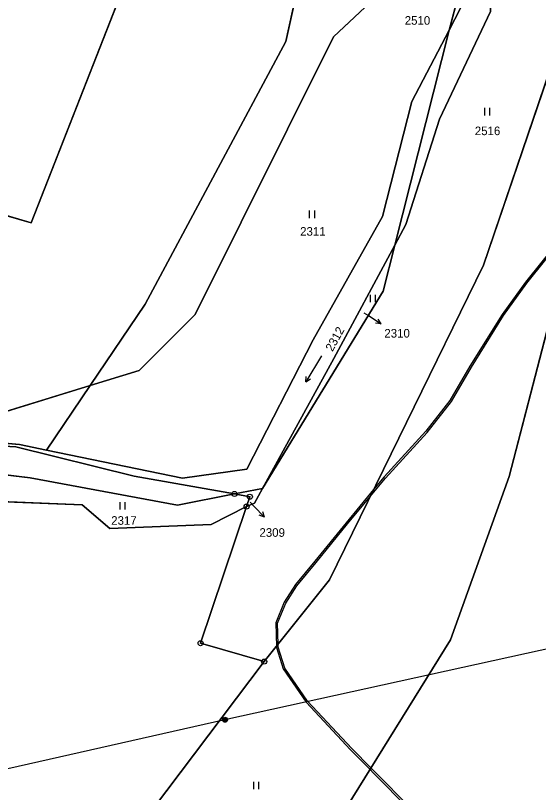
# Model space of a CAD drawing. Extents: x -689422 to -685210, y -987725 to -982160.
# Drawn here: x -687648.8 to -687545.1, y -984892.5 to -984738.6 of the extents above; entities that cross this region are included whole.
import ezdxf

# ---------------------------------------------------------------- set-up
doc = ezdxf.new("R2010")
doc.units = 0
for name, color, linetype in [('KN_Hranice_parcel', 7, 'Continuous'), ('KN_Parcelni cisla', 7, 'Continuous'), ('KN_Parcelni cisla_sipky', 7, 'Continuous'), ('KN_Polygon parcely', 7, 'Continuous'), ('KN_Pozemkove predmety', 7, 'Continuous'), ('KN_POZEMKY_ORNA PUDA', 7, 'Continuous'), ('KN_POZEMKY_OSTATNI PLOCHA', 7, 'Continuous'), ('KN_POZEMKY_TTP', 7, 'Continuous'), ('KN_POZEMKY_VODNI_PLOCHA', 7, 'Continuous'), ('KN_VYUZITI_07_vodni plocha_tok prirozeny', 7, 'Continuous'), ('KN_VYUZITI_26_ostatni plocha_jina plocha', 7, 'Continuous'), ('KN_VYUZITI_27_ostatni plocha_neplodna puda', 7, 'Continuous'), ('KN_Věcná břemena k části', 7, 'Continuous'), ('KN_Značky bodu BP', 7, 'Continuous'), ('KN_Značky kultur', 7, 'Continuous')]:
    doc.layers.add(name, color=color, linetype=linetype)

msp = doc.modelspace()

# ---------------------------------------------------------------- linework, layer by layer
at = {"layer": 'KN_Hranice_parcel'}
for p, q in [((-687562.86, -984741.51), (-687560.62, -984733.09)), ((-687573.61, -984784.12), (-687562.86, -984741.51)), ((-687570.26, -984755.65), (-687562.86, -984741.51)), ((-687573.61, -984784.12), (-687571.4, -984780.01)), ((-687573.61, -984784.12), (-687585.68, -984806.56)), ((-687585.68, -984806.56), (-687599.84, -984832.3)), ((-687634.02, -984811.9), (-687642.69, -984824.69)), ((-687648.02, -984823.59), (-687674.23, -984821.35)), ((-687642.69, -984824.69), (-687648.02, -984823.59)), ((-687642.69, -984824.69), (-687615.69, -984830.24)), ((-687605.42, -984833.39), (-687599.84, -984832.3))]:
    msp.add_line(p, q, dxfattribs=at)
for points in [[(-687529.28, -984572.25), (-687546.83, -984589.98), (-687558.1, -984687.21), (-687563.65, -984703.95), (-687565.23, -984720.93), (-687573.22, -984731), (-687585.77, -984742.86), (-687613.2, -984797.86), (-687624.27, -984808.9), (-687634.02, -984811.9)], [(-687526.38, -984637.98), (-687539.51, -984739.56), (-687556.05, -984788.06), (-687586.58, -984850.42), (-687599.51, -984866.59)], [(-687590.98, -984724.66), (-687621.84, -984718.86), (-687645.68, -984779.65), (-687703.53, -984762.96)], [(-687634.02, -984811.9), (-687623.08, -984795.76), (-687595.23, -984743.73), (-687590.98, -984724.66)], [(-687562.86, -984741.51), (-687560.59, -984737.17), (-687560.62, -984733.09)], [(-687571.4, -984780.01), (-687564.75, -984759.17), (-687554.63, -984737.8)], [(-687615.69, -984830.24), (-687602.97, -984828.49), (-687589.77, -984802.85), (-687576.03, -984778.4), (-687570.26, -984755.65)], [(-687583.1, -984895.36), (-687562.57, -984862.29), (-687550.97, -984829.93), (-687533.16, -984761.41)], [(-687599.84, -984832.3), (-687575.91, -984793.23), (-687573.61, -984784.12)], [(-687720.14, -984834.81), (-687702.56, -984823.86), (-687684.65, -984818.86), (-687664.91, -984821.41), (-687634.02, -984811.9)], [(-687677.4, -984822.45), (-687648.73, -984824.04), (-687625.27, -984829.84), (-687605.42, -984833.39)], [(-687605.42, -984833.39), (-687616.69, -984835.6), (-687645.87, -984830.21), (-687672.38, -984826.99)], [(-687599.84, -984832.3), (-687601.43, -984835.19), (-687603, -984835.9)], [(-687603, -984835.9), (-687610.04, -984839.45), (-687630.08, -984840.21), (-687635.61, -984835.53), (-687669.54, -984834.16), (-687684.33, -984835.4)], [(-687603, -984835.9), (-687602.35, -984833.94), (-687605.42, -984833.39)], [(-687599.51, -984866.59), (-687612.12, -984862.95), (-687603, -984835.9)], [(-687686.61, -984978.67), (-687643.39, -984924.65), (-687599.51, -984866.59)]]:
    msp.add_lwpolyline(points, dxfattribs=at)
at = {"layer": 'KN_Parcelni cisla_sipky'}
for p, q in [((-687579.74, -984797.49), (-687578.85, -984798.06)), ((-687578.85, -984798.06), (-687576.33, -984799.69)), ((-687576.33, -984799.69), (-687576.9, -984798.73)), ((-687576.33, -984799.69), (-687577.45, -984799.57)), ((-687602.31, -984835.02), (-687601.55, -984835.82)), ((-687601.55, -984835.82), (-687599.46, -984837.98)), ((-687599.46, -984837.98), (-687600.52, -984837.61)), ((-687599.46, -984837.98), (-687599.8, -984836.91))]:
    msp.add_line(p, q, dxfattribs=at)
at = {"layer": 'KN_Polygon parcely'}
for points in [[(-687529.28, -984572.25), (-687516, -984545.81), (-687506.03, -984471.69), (-687515.64, -984472.11), (-687531.36, -984472.03), (-687547.23, -984537.33), (-687560.66, -984583.14), (-687574.92, -984652.51), (-687590.98, -984724.66), (-687595.23, -984743.73), (-687623.08, -984795.76), (-687634.02, -984811.9), (-687624.27, -984808.9), (-687613.2, -984797.86), (-687585.77, -984742.86), (-687573.22, -984731), (-687565.23, -984720.93), (-687563.65, -984703.95), (-687558.1, -984687.21), (-687546.83, -984589.98)], [(-687589.77, -984802.85), (-687576.03, -984778.4), (-687570.26, -984755.65), (-687562.86, -984741.51), (-687560.62, -984733.09), (-687560.76, -984712.72), (-687554.76, -984704.16), (-687549.61, -984678.76), (-687544.55, -984638.36), (-687540.42, -984594.43), (-687529.28, -984572.25), (-687546.83, -984589.98), (-687558.1, -984687.21), (-687563.65, -984703.95), (-687565.23, -984720.93), (-687573.22, -984731), (-687585.77, -984742.86), (-687613.2, -984797.86), (-687624.27, -984808.9), (-687634.02, -984811.9), (-687642.69, -984824.69), (-687615.69, -984830.24), (-687602.97, -984828.49)], [(-687554.71, -984723.48), (-687554.77, -984713.54), (-687551.17, -984707.81), (-687547.16, -984701.43), (-687540.82, -984656.18), (-687538.24, -984630.99), (-687540.81, -984621.27), (-687537.35, -984599.04), (-687534.74, -984596.82), (-687528.89, -984585.24), (-687525.79, -984579.1), (-687539.05, -984596.21), (-687544.55, -984638.36), (-687546.22, -984656.1), (-687552.35, -984700.72), (-687554.76, -984704.16), (-687560.62, -984733.09), (-687560.59, -984737.17), (-687562.86, -984741.51), (-687573.61, -984784.12), (-687571.4, -984780.01), (-687564.75, -984759.17), (-687554.63, -984737.8)], [(-687538.24, -984630.99), (-687540.82, -984656.18), (-687547.16, -984701.43), (-687551.17, -984707.81), (-687554.71, -984723.48), (-687554.63, -984737.8), (-687564.75, -984759.17), (-687571.4, -984780.01), (-687573.61, -984784.12), (-687575.91, -984793.23), (-687599.84, -984832.3), (-687601.43, -984835.19), (-687603, -984835.9), (-687612.12, -984862.95), (-687599.51, -984866.59), (-687586.58, -984850.42), (-687556.05, -984788.06), (-687539.51, -984739.56), (-687526.38, -984637.98), (-687531.64, -984635.81)], [(-687524.37, -984718.56), (-687513.26, -984643.33), (-687516.05, -984642.24), (-687526.38, -984637.98), (-687539.51, -984739.56), (-687556.05, -984788.06), (-687586.58, -984850.42), (-687599.51, -984866.59), (-687643.39, -984924.65), (-687686.61, -984978.67), (-687656.99, -985000.3), (-687627.09, -984956.62), (-687583.1, -984895.36), (-687562.57, -984862.29), (-687550.97, -984829.93), (-687533.16, -984761.41)], [(-687702.56, -984823.86), (-687684.65, -984818.86), (-687664.91, -984821.41), (-687634.02, -984811.9), (-687623.08, -984795.76), (-687595.23, -984743.73), (-687590.98, -984724.66), (-687621.84, -984718.86), (-687645.68, -984779.65), (-687703.53, -984762.96), (-687720.14, -984834.81)], [(-687560.59, -984737.17), (-687560.62, -984733.09), (-687562.86, -984741.51)], [(-687605.42, -984833.39), (-687599.84, -984832.3), (-687585.68, -984806.56), (-687573.61, -984784.12), (-687562.86, -984741.51), (-687570.26, -984755.65), (-687576.03, -984778.4), (-687589.77, -984802.85), (-687602.97, -984828.49), (-687615.69, -984830.24), (-687642.69, -984824.69), (-687648.02, -984823.59), (-687674.23, -984821.35), (-687677.4, -984822.45), (-687648.73, -984824.04), (-687625.27, -984829.84)], [(-687573.61, -984784.12), (-687585.68, -984806.56), (-687599.84, -984832.3), (-687575.91, -984793.23)], [(-687682.26, -984822.18), (-687677.4, -984822.45), (-687674.23, -984821.35), (-687648.02, -984823.59), (-687642.69, -984824.69), (-687634.02, -984811.9), (-687664.91, -984821.41), (-687684.65, -984818.86), (-687702.56, -984823.86), (-687720.14, -984834.81), (-687721.48, -984837.72), (-687683.11, -984824.43)], [(-687605.42, -984833.39), (-687625.27, -984829.84), (-687648.73, -984824.04), (-687677.4, -984822.45), (-687683.11, -984824.43), (-687685.63, -984831.1), (-687672.38, -984826.99), (-687645.87, -984830.21), (-687616.69, -984835.6)], [(-687616.69, -984835.6), (-687645.87, -984830.21), (-687672.38, -984826.99), (-687685.63, -984831.1), (-687686.55, -984833.55), (-687684.33, -984835.4), (-687669.54, -984834.16), (-687635.61, -984835.53), (-687630.08, -984840.21), (-687610.04, -984839.45), (-687603, -984835.9), (-687602.35, -984833.94), (-687605.42, -984833.39)], [(-687599.84, -984832.3), (-687605.42, -984833.39), (-687602.35, -984833.94), (-687603, -984835.9), (-687601.43, -984835.19)], [(-687684.33, -984835.4), (-687696.16, -984852.64), (-687708.13, -984876.25), (-687748.07, -984933.14), (-687748.45, -984933.68), (-687731.63, -984947.48), (-687686.61, -984978.67), (-687643.39, -984924.65), (-687599.51, -984866.59), (-687612.12, -984862.95), (-687603, -984835.9), (-687610.04, -984839.45), (-687630.08, -984840.21), (-687635.61, -984835.53), (-687669.54, -984834.16)]]:
    msp.add_lwpolyline(points, close=True, dxfattribs=at)
for points in [[(-687723.19, -984619.72), (-687738.05, -984677.55), (-687720.85, -984688.42), (-687684.72, -984700.88), (-687703.53, -984762.96), (-687645.68, -984779.65), (-687621.84, -984718.86), (-687590.98, -984724.66), (-687574.92, -984652.51), (-687560.66, -984583.14)], [(-687533.16, -984761.41), (-687550.97, -984829.93), (-687562.57, -984862.29), (-687583.1, -984895.36), (-687551.59, -984918.2), (-687541.72, -984904.16)]]:
    msp.add_lwpolyline(points, dxfattribs=at)
at = {"layer": 'KN_Pozemkove predmety'}
for p, q in [((-687519.56, -984858.88), (-687607.28, -984878.1)), ((-687607.28, -984878.1), (-687656.08, -984889.12))]:
    msp.add_line(p, q, dxfattribs=at)
for radius in [0.5, 0.4, 0.3, 0.2, 0.1]:
    msp.add_circle((-687607.28, -984878.1), radius, dxfattribs=at)
at = {"layer": 'KN_POZEMKY_ORNA PUDA'}
for p, q in [((-687621.84, -984718.86), (-687645.68, -984779.65)), ((-687645.68, -984779.65), (-687703.53, -984762.96))]:
    msp.add_line(p, q, dxfattribs=at)
at = {"layer": 'KN_POZEMKY_OSTATNI PLOCHA'}
for p, q in [((-687562.86, -984741.51), (-687560.62, -984733.09)), ((-687560.59, -984737.17), (-687562.86, -984741.51)), ((-687664.91, -984821.41), (-687634.02, -984811.9)), ((-687634.02, -984811.9), (-687642.69, -984824.69)), ((-687648.02, -984823.59), (-687674.23, -984821.35)), ((-687642.69, -984824.69), (-687648.02, -984823.59))]:
    msp.add_line(p, q, dxfattribs=at)
at = {"layer": 'KN_POZEMKY_TTP'}
for p, q in [((-687645.68, -984779.65), (-687621.84, -984718.86)), ((-687595.23, -984743.73), (-687590.98, -984724.66)), ((-687590.98, -984724.66), (-687595.23, -984743.73)), ((-687573.22, -984731), (-687585.77, -984742.86)), ((-687585.77, -984742.86), (-687573.22, -984731)), ((-687560.62, -984733.09), (-687562.86, -984741.51)), ((-687564.75, -984759.17), (-687554.63, -984737.8)), ((-687539.51, -984739.56), (-687556.05, -984788.06)), ((-687556.05, -984788.06), (-687539.51, -984739.56)), ((-687562.86, -984741.51), (-687570.26, -984755.65)), ((-687623.08, -984795.76), (-687595.23, -984743.73)), ((-687595.23, -984743.73), (-687623.08, -984795.76)), ((-687585.77, -984742.86), (-687613.2, -984797.86)), ((-687613.2, -984797.86), (-687585.77, -984742.86)), ((-687570.26, -984755.65), (-687576.03, -984778.4)), ((-687571.4, -984780.01), (-687564.75, -984759.17)), ((-687550.97, -984829.93), (-687533.16, -984761.41)), ((-687533.16, -984761.41), (-687550.97, -984829.93)), ((-687703.53, -984762.96), (-687645.68, -984779.65)), ((-687576.03, -984778.4), (-687589.77, -984802.85)), ((-687573.61, -984784.12), (-687571.4, -984780.01)), ((-687585.68, -984806.56), (-687573.61, -984784.12)), ((-687575.91, -984793.23), (-687573.61, -984784.12)), ((-687573.61, -984784.12), (-687575.91, -984793.23)), ((-687556.05, -984788.06), (-687586.58, -984850.42)), ((-687586.58, -984850.42), (-687556.05, -984788.06)), ((-687599.84, -984832.3), (-687575.91, -984793.23)), ((-687575.91, -984793.23), (-687599.84, -984832.3)), ((-687634.02, -984811.9), (-687623.08, -984795.76)), ((-687623.08, -984795.76), (-687634.02, -984811.9)), ((-687613.2, -984797.86), (-687624.27, -984808.9)), ((-687624.27, -984808.9), (-687613.2, -984797.86)), ((-687589.77, -984802.85), (-687602.97, -984828.49)), ((-687599.84, -984832.3), (-687585.68, -984806.56)), ((-687624.27, -984808.9), (-687634.02, -984811.9)), ((-687634.02, -984811.9), (-687624.27, -984808.9)), ((-687634.02, -984811.9), (-687664.91, -984821.41)), ((-687642.69, -984824.69), (-687634.02, -984811.9)), ((-687615.69, -984830.24), (-687642.69, -984824.69)), ((-687672.38, -984826.99), (-687645.87, -984830.21)), ((-687602.97, -984828.49), (-687615.69, -984830.24)), ((-687645.87, -984830.21), (-687616.69, -984835.6)), ((-687562.57, -984862.29), (-687550.97, -984829.93)), ((-687550.97, -984829.93), (-687562.57, -984862.29)), ((-687605.42, -984833.39), (-687599.84, -984832.3)), ((-687601.43, -984835.19), (-687599.84, -984832.3)), ((-687599.84, -984832.3), (-687601.43, -984835.19)), ((-687669.54, -984834.16), (-687635.61, -984835.53)), ((-687635.61, -984835.53), (-687669.54, -984834.16)), ((-687616.69, -984835.6), (-687605.42, -984833.39)), ((-687605.42, -984833.39), (-687602.35, -984833.94)), ((-687602.35, -984833.94), (-687605.42, -984833.39)), ((-687602.35, -984833.94), (-687603, -984835.9)), ((-687603, -984835.9), (-687602.35, -984833.94)), ((-687635.61, -984835.53), (-687630.08, -984840.21)), ((-687630.08, -984840.21), (-687635.61, -984835.53)), ((-687612.12, -984862.95), (-687603, -984835.9)), ((-687603, -984835.9), (-687612.12, -984862.95)), ((-687610.04, -984839.45), (-687603, -984835.9)), ((-687603, -984835.9), (-687610.04, -984839.45)), ((-687603, -984835.9), (-687601.43, -984835.19)), ((-687601.43, -984835.19), (-687603, -984835.9)), ((-687630.08, -984840.21), (-687610.04, -984839.45)), ((-687610.04, -984839.45), (-687630.08, -984840.21)), ((-687586.58, -984850.42), (-687599.51, -984866.59)), ((-687599.51, -984866.59), (-687586.58, -984850.42)), ((-687583.1, -984895.36), (-687562.57, -984862.29)), ((-687562.57, -984862.29), (-687583.1, -984895.36)), ((-687599.51, -984866.59), (-687612.12, -984862.95)), ((-687612.12, -984862.95), (-687599.51, -984866.59)), ((-687599.51, -984866.59), (-687643.39, -984924.65)), ((-687643.39, -984924.65), (-687599.51, -984866.59))]:
    msp.add_line(p, q, dxfattribs=at)
at = {"layer": 'KN_POZEMKY_VODNI_PLOCHA'}
for p, q in [((-687554.63, -984737.8), (-687564.75, -984759.17)), ((-687562.86, -984741.51), (-687560.59, -984737.17)), ((-687573.61, -984784.12), (-687562.86, -984741.51)), ((-687562.86, -984741.51), (-687573.61, -984784.12)), ((-687570.26, -984755.65), (-687562.86, -984741.51)), ((-687576.03, -984778.4), (-687570.26, -984755.65)), ((-687564.75, -984759.17), (-687571.4, -984780.01)), ((-687589.77, -984802.85), (-687576.03, -984778.4)), ((-687571.4, -984780.01), (-687573.61, -984784.12)), ((-687573.61, -984784.12), (-687585.68, -984806.56)), ((-687602.97, -984828.49), (-687589.77, -984802.85)), ((-687585.68, -984806.56), (-687599.84, -984832.3)), ((-687677.4, -984822.45), (-687648.73, -984824.04)), ((-687648.73, -984824.04), (-687677.4, -984822.45)), ((-687674.23, -984821.35), (-687648.02, -984823.59)), ((-687648.73, -984824.04), (-687625.27, -984829.84)), ((-687625.27, -984829.84), (-687648.73, -984824.04)), ((-687648.02, -984823.59), (-687642.69, -984824.69)), ((-687642.69, -984824.69), (-687615.69, -984830.24)), ((-687645.87, -984830.21), (-687672.38, -984826.99)), ((-687615.69, -984830.24), (-687602.97, -984828.49)), ((-687616.69, -984835.6), (-687645.87, -984830.21)), ((-687625.27, -984829.84), (-687605.42, -984833.39)), ((-687605.42, -984833.39), (-687625.27, -984829.84)), ((-687599.84, -984832.3), (-687605.42, -984833.39)), ((-687605.42, -984833.39), (-687616.69, -984835.6))]:
    msp.add_line(p, q, dxfattribs=at)
at = {"layer": 'KN_VYUZITI_07_vodni plocha_tok prirozeny'}
for p, q in [((-687554.63, -984737.8), (-687564.75, -984759.17)), ((-687562.86, -984741.51), (-687560.59, -984737.17)), ((-687573.61, -984784.12), (-687562.86, -984741.51)), ((-687562.86, -984741.51), (-687573.61, -984784.12)), ((-687570.26, -984755.65), (-687562.86, -984741.51)), ((-687576.03, -984778.4), (-687570.26, -984755.65)), ((-687564.75, -984759.17), (-687571.4, -984780.01)), ((-687589.77, -984802.85), (-687576.03, -984778.4)), ((-687571.4, -984780.01), (-687573.61, -984784.12)), ((-687573.61, -984784.12), (-687585.68, -984806.56)), ((-687602.97, -984828.49), (-687589.77, -984802.85)), ((-687585.68, -984806.56), (-687599.84, -984832.3)), ((-687677.4, -984822.45), (-687648.73, -984824.04)), ((-687648.73, -984824.04), (-687677.4, -984822.45)), ((-687674.23, -984821.35), (-687648.02, -984823.59)), ((-687648.73, -984824.04), (-687625.27, -984829.84)), ((-687625.27, -984829.84), (-687648.73, -984824.04)), ((-687648.02, -984823.59), (-687642.69, -984824.69)), ((-687642.69, -984824.69), (-687615.69, -984830.24)), ((-687645.87, -984830.21), (-687672.38, -984826.99)), ((-687615.69, -984830.24), (-687602.97, -984828.49)), ((-687616.69, -984835.6), (-687645.87, -984830.21)), ((-687625.27, -984829.84), (-687605.42, -984833.39)), ((-687605.42, -984833.39), (-687625.27, -984829.84)), ((-687599.84, -984832.3), (-687605.42, -984833.39)), ((-687605.42, -984833.39), (-687616.69, -984835.6))]:
    msp.add_line(p, q, dxfattribs=at)
at = {"layer": 'KN_VYUZITI_26_ostatni plocha_jina plocha'}
for p, q in [((-687562.86, -984741.51), (-687560.62, -984733.09)), ((-687560.59, -984737.17), (-687562.86, -984741.51))]:
    msp.add_line(p, q, dxfattribs=at)
at = {"layer": 'KN_VYUZITI_27_ostatni plocha_neplodna puda'}
for p, q in [((-687664.91, -984821.41), (-687634.02, -984811.9)), ((-687634.02, -984811.9), (-687642.69, -984824.69)), ((-687648.02, -984823.59), (-687674.23, -984821.35)), ((-687642.69, -984824.69), (-687648.02, -984823.59))]:
    msp.add_line(p, q, dxfattribs=at)
at = {"layer": 'KN_Věcná břemena k části'}
for points in [[(-687540.46, -984782.93), (-687537.97, -984779.93), (-687537.77, -984779.13), (-687540.73, -984782.71), (-687547.72, -984791.41), (-687552.35, -984797.81), (-687558.73, -984808.07), (-687562.69, -984814.89), (-687567.44, -984820.96), (-687575.74, -984830.02), (-687577.81, -984832.51), (-687578.46, -984833.84), (-687575.48, -984830.25), (-687567.17, -984821.19), (-687562.4, -984815.08), (-687558.43, -984808.25), (-687552.06, -984798.01), (-687547.44, -984791.62)], [(-687596.84, -984858.97), (-687595.24, -984855), (-687593.01, -984851.56), (-687589.18, -984846.93), (-687583, -984839.3), (-687578.46, -984833.84), (-687577.81, -984832.51), (-687583.28, -984839.08), (-687589.45, -984846.71), (-687593.3, -984851.35), (-687595.56, -984854.84), (-687597.19, -984858.9), (-687597.1, -984863.58), (-687596.76, -984863.15)], [(-687582.14, -984883.83), (-687590.91, -984874.43), (-687595.45, -984867.87), (-687596.75, -984863.75), (-687596.76, -984863.15), (-687597.1, -984863.58), (-687597.1, -984863.81), (-687595.77, -984868.03), (-687591.19, -984874.65), (-687582.39, -984884.08), (-687578.52, -984887.99), (-687578.33, -984887.68)], [(-687552.91, -984914.87), (-687553.99, -984913.42), (-687556.25, -984910.97), (-687561.08, -984906.38), (-687561.96, -984905.45), (-687570.38, -984895.72), (-687577.71, -984888.31), (-687578.33, -984887.68), (-687578.52, -984887.99), (-687577.91, -984888.61), (-687570.64, -984895.96), (-687562.22, -984905.68), (-687561.33, -984906.63), (-687556.5, -984911.21), (-687554.26, -984913.64), (-687553.22, -984915.04), (-687552.35, -984917.31), (-687552.52, -984917.52), (-687552.11, -984917.82), (-687552.15, -984917.61), (-687552, -984917.32)]]:
    msp.add_lwpolyline(points, close=True, dxfattribs=at)
at = {"layer": 'KN_Značky bodu BP'}
for centre, radius in [((-687605.42, -984833.39), 0.5), ((-687605.42, -984833.39), 0.0303), ((-687602.35, -984833.94), 0.5), ((-687602.35, -984833.94), 0.0303), ((-687603, -984835.9), 0.5), ((-687603, -984835.9), 0.0303), ((-687612.12, -984862.95), 0.5), ((-687612.12, -984862.95), 0.0303), ((-687599.51, -984866.59), 0.5), ((-687599.51, -984866.59), 0.0303)]:
    msp.add_circle(centre, radius, dxfattribs=at)
at = {"layer": 'KN_Značky kultur'}
for p, q in [((-687555.75, -984758.41), (-687555.75, -984756.91)), ((-687554.75, -984758.41), (-687554.75, -984756.91)), ((-687590.5, -984778.76), (-687590.5, -984777.26)), ((-687589.5, -984778.76), (-687589.5, -984777.26)), ((-687578.43, -984795.41), (-687578.43, -984793.91)), ((-687577.43, -984795.41), (-687577.43, -984793.91)), ((-687588.15, -984806.04), (-687591.24, -984811.18)), ((-687591.24, -984811.18), (-687591.17, -984810.09)), ((-687591.24, -984811.18), (-687590.31, -984810.6)), ((-687628.06, -984836.48), (-687628.06, -984834.98)), ((-687627.06, -984836.48), (-687627.06, -984834.98)), ((-687601.58, -984891.88), (-687601.58, -984890.38)), ((-687600.58, -984891.88), (-687600.58, -984890.38))]:
    msp.add_line(p, q, dxfattribs=at)

# ---------------------------------------------------------------- texts
at = {"layer": 'KN_Parcelni cisla'}
for s, p in [('2510', (-687571.65, -984740.44)), ('2516', (-687557.76, -984762.31)), ('2311', (-687592.38, -984782.23)), ('2310', (-687575.69, -984802.41)), ('2317', (-687629.84, -984839.49)), ('2309', (-687600.45, -984841.87))]:
    msp.add_text(s, height=1.7, dxfattribs=at).set_placement(p)
msp.add_text('2312', height=1.7, rotation=61, dxfattribs=at).set_placement((-687585.98, -984805.3))

doc.saveas('drawing.dxf')
